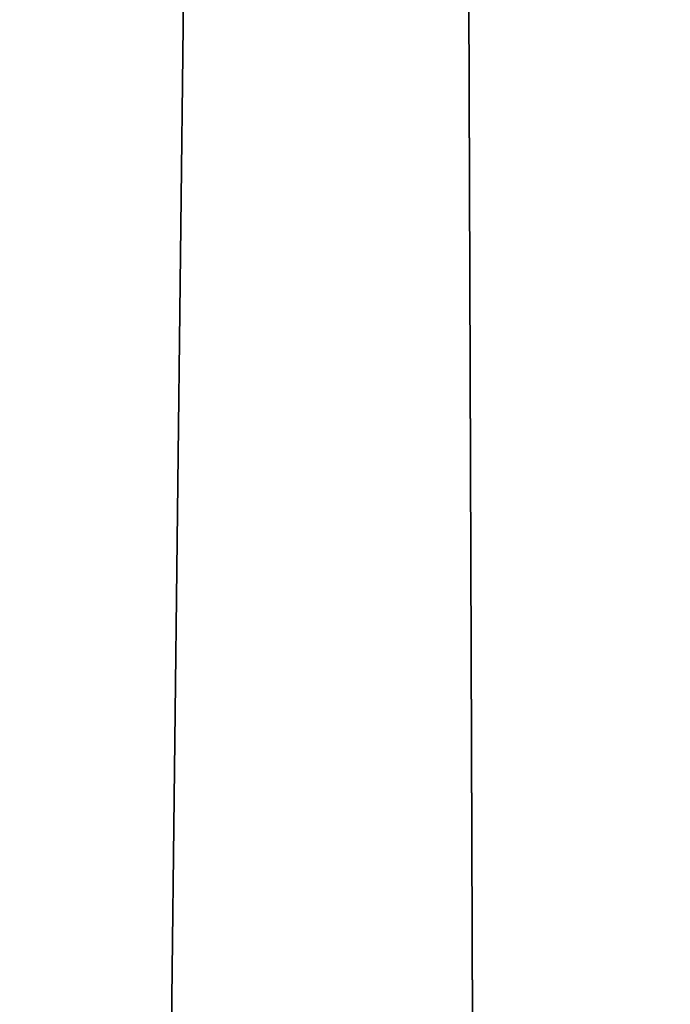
# Model space of a CAD drawing. Header units: millimetres. Extents: x -455 to 455, y -678 to 20.
# Tile 252 of 656: x -2.199 to -2.044, y -55.897 to -55.662. Entities that reach past the tile are written whole.
import ezdxf

# ---------------------------------------------------------------- set-up
doc = ezdxf.new("R2010")
doc.units = ezdxf.units.MM
doc.header["$LTSCALE"] = 65.185185
for name, color, linetype in [('237', 7, 'CONTINUOUS'), ('362', 7, 'CONTINUOUS'), ('375', 7, 'CONTINUOUS'), ('566', 7, 'CONTINUOUS'), ('568', 7, 'CONTINUOUS')]:
    doc.layers.add(name, color=color, linetype=linetype)

msp = doc.modelspace()

# ---------------------------------------------------------------- linework, layer by layer
at = {"layer": '237', "linetype": 'Continuous'}
for points in [[(-2.02482, -74.85131, -2.96229), (-2.2, -25, -1.35), (-2.63505, -74.85131, -1.35), (-2.02482, -74.85131, -2.96229)], [(-1.87094, -25.60872, -2.45872), (-2.2, -25, -1.35), (-2.02482, -74.85131, -2.96229), (-1.87094, -25.60872, -2.45872)]]:
    msp.add_3dface(points, dxfattribs=at)
at = {"layer": '362', "linetype": 'Continuous'}
for points in [[(-2, -74.7, 19.85), (-2, 0, 19.85), (-4.05718, -6.35378, 19.03358), (-2, -74.7, 19.85)], [(-2, -74.7, 19.85), (-4.05718, -6.35378, 19.03358), (-4.12132, -74.7, 18.97132), (-2, -74.7, 19.85)]]:
    msp.add_3dface(points, dxfattribs=at)
at = {"layer": '375', "linetype": 'Continuous'}
for points in [[(-2, -41.71041, -6.15), (-2.34238, -71.5, -6.28562), (-2.35355, -41.71041, -6.29645), (-2, -41.71041, -6.15)], [(-2, -71.5, -6.15), (-2.34238, -71.5, -6.28562), (-2, -41.71041, -6.15), (-2, -71.5, -6.15)]]:
    msp.add_3dface(points, dxfattribs=at)
at = {"layer": '566', "linetype": 'Continuous'}
for points in [[(-2.09344, -12.78906, 15.05), (-1.9099, -11.79276, 15.84277), (-2.63505, -74.85131, 15.05), (-2.09344, -12.78906, 15.05)], [(-2.63505, -74.85131, 15.05), (-1.9099, -11.79276, 15.84277), (-2.02482, -74.85131, 16.66229), (-2.63505, -74.85131, 15.05)]]:
    msp.add_3dface(points, dxfattribs=at)
at = {"layer": '568', "linetype": 'Continuous'}
msp.add_3dface([(-2.63505, -74.85131, 15.05), (-2.32584, -39.4198, 14.79427), (-2.09344, -12.78906, 15.05), (-2.63505, -74.85131, 15.05)], dxfattribs=at)

doc.saveas('drawing.dxf')
